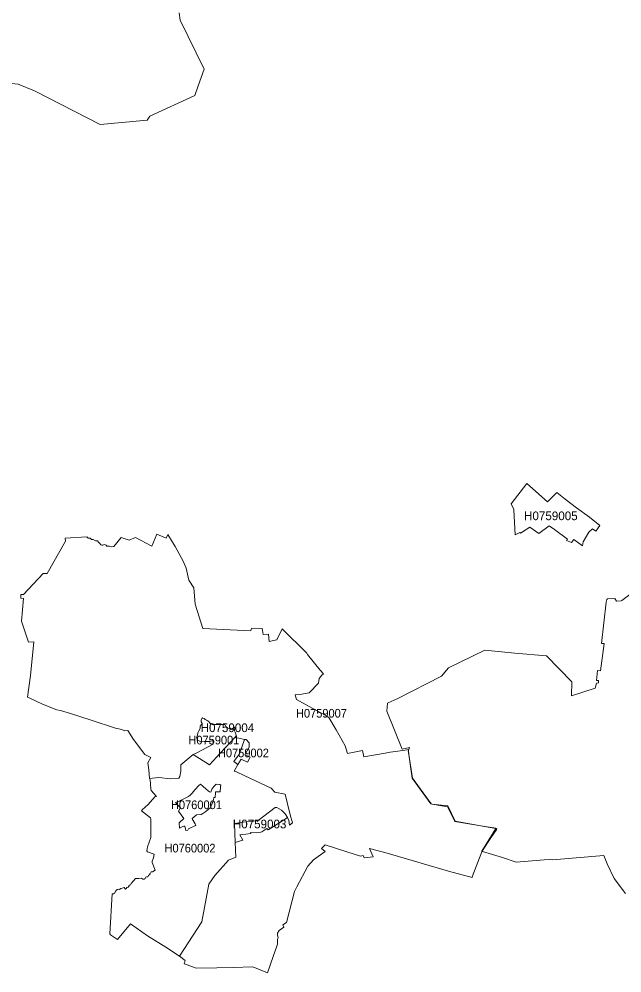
# Model space of a CAD drawing. Extents: x 369010 to 739155, y 6377141 to 6616555.
# Drawn here: x 583387 to 590326, y 6487468 to 6498445 of the extents above; entities that cross this region are included whole.
import ezdxf
from ezdxf.enums import TextEntityAlignment as Align

# ---------------------------------------------------------------- set-up
doc = ezdxf.new("R2010")
doc.units = 0
doc.header["$LTSCALE"] = 40
doc.layers.add('1', color=7, linetype='Continuous', lineweight=13)
doc.layers.add('2', color=7, linetype='Continuous')

msp = doc.modelspace()

# ---------------------------------------------------------------- linework, layer by layer
at = {"layer": '1'}
for points in [[(585231.58, 6498517.32), (585242.5, 6498433.24), (585519.56, 6497867.05), (585447.56, 6497677.38), (585409.83, 6497563.68), (584893.29, 6497327.51), (584860.52, 6497280.67), (584320.48, 6497232.18), (583566.11, 6497618.13), (583378.76, 6497695.59), (582975.43, 6497735.81), (582398.15, 6497841.89), (582346.84, 6497864.07), (582062.18, 6497886.75), (581645.27, 6497856.62), (581249.55, 6497894.19), (581086.86, 6497791.42), (580898.02, 6497675.4), (580832.32, 6497636.17)], [(583378.76, 6497695.59), (583566.11, 6497618.13), (584320.48, 6497232.18), (584860.52, 6497280.67), (584893.29, 6497327.51), (585409.83, 6497563.68), (585447.56, 6497677.38), (585519.56, 6497867.05), (585242.5, 6498433.24), (585231.58, 6498517.32)], [(584834.54, 6489980.79), (584704.45, 6490154.57), (584637.59, 6490256.18), (584605.64, 6490255.03), (584577.51, 6490264.46), (584534.81, 6490275.22), (584508, 6490281.84), (584204.46, 6490379.48), (583977.56, 6490453.3), (583865.18, 6490486.9), (583821.49, 6490496.17), (583657.8, 6490559.39), (583512.99, 6490629.06), (583485.35, 6490642.64), (583517.29, 6490889.73), (583557.34, 6491276.68), (583495.11, 6491274.7), (583414.84, 6491515.67), (583437.02, 6491778.66), (583408.88, 6491780.64), (583408.88, 6491822.85), (583439.01, 6491822.85), (583665.91, 6492064.15), (583710.43, 6492064.15), (583923.44, 6492437.86), (583918.97, 6492470.96), (584168.71, 6492488.01), (584183.44, 6492469.3), (584204.79, 6492469.3), (584220.85, 6492457.22), (584239.55, 6492454.57), (584266.36, 6492441.17), (584289.03, 6492441.17), (584301.12, 6492426.44), (584318.49, 6492410.38), (584326.6, 6492395.65), (584338.52, 6492389.03), (584350.6, 6492389.03), (584366.66, 6492398.3), (584389.49, 6492389.03), (584398.76, 6492380.92), (584426.9, 6492378.28), (584453.71, 6492372.98), (584477.21, 6492375.79), (584564.27, 6492477.58), (584653.8, 6492448.12), (584727.45, 6492477.58), (584913.48, 6492378.44), (584973.39, 6492516.47), (585079.15, 6492469.47), (585097.85, 6492513.66), (585183.58, 6492375.79), (585274.11, 6492207.64), (585310.19, 6492126.05), (585340.98, 6491989.34), (585399.9, 6491900.96), (585415.95, 6491712.79), (585501.85, 6491431.43), (586054.63, 6491405.78), (586063.73, 6491435.9), (586184.22, 6491432.92), (586196.3, 6491361.59), (586259.52, 6491364.56), (586265.48, 6491283.14), (586352.21, 6491301.18), (586415.59, 6491427.79), (586698.77, 6491149.08), (586707.71, 6491132.03), (586851.37, 6490951.96), (586892.41, 6490909.1), (586873.54, 6490895.36), (586839.62, 6490855.14), (586834.15, 6490804.33), (586724.43, 6490691.79), (586617.34, 6490671.1), (586566.37, 6490666.63), (586581.93, 6490613.18), (586726.41, 6490533.07), (586867.42, 6490455.95), (586921.87, 6490425.66), (586953.15, 6490407.79), (587038.55, 6490263.63), (587142.16, 6490081.25), (587168.97, 6489994.03), (587339.44, 6490028.78), (587353.84, 6489955.46), (587599.94, 6489998.66), (587658.7, 6490007.6), (587803.35, 6490027.13), (587872.69, 6490039.71), (587881.46, 6490063.04), (587796.06, 6490043.18), (587619.47, 6490480.61), (587626.75, 6490570.81), (587637.01, 6490576.1), (587737.64, 6490623.77), (588249.38, 6490882.78), (588331.3, 6490978.77), (588747.22, 6491182.34), (589093.78, 6491148.42)], [(585288.84, 6487581.97), (585290.83, 6487577.5), (585288.84, 6487574.03), (585292.48, 6487573.53), (585427.37, 6487522.22), (585662.06, 6487526.36), (585852.72, 6487529.84), (586077.14, 6487536.62), (586246.62, 6487467.94), (586311, 6487658.27), (586354.69, 6487774.29), (586361.81, 6487799.28), (586363.63, 6487819.8), (586360.15, 6487855.55), (586369.92, 6487873.42), (586360.15, 6487904.7), (586360.98, 6487927.05), (586379.18, 6487956.51), (586434.13, 6487994.08), (586423.37, 6488019.56), (586466.24, 6488047.86), (586557.43, 6488405.35), (586585.57, 6488458.98), (586711.52, 6488694.99), (586775.9, 6488769.3), (586908.47, 6488864.46), (586869.74, 6488900.71), (586911.28, 6488942.25), (587160.53, 6488860.32), (587317.92, 6488812.66), (587347.55, 6488819.78), (587359.46, 6488792.47), (587463.24, 6488803.22), (587422.02, 6488900.21), (587623.77, 6488846.92), (588330.64, 6488640.2), (588601.41, 6488567.88), (588603.56, 6488575.49), (588715.11, 6488861.81), (588715.11, 6488870.75), (588874.32, 6489129.43), (588680.68, 6489164.69), (588401.15, 6489211.36), (588317.57, 6489381.16), (588143.62, 6489410.62), (588131.37, 6489412.11), (588130.88, 6489412.78), (588128.23, 6489413.27), (587910.59, 6489708.37), (587873.52, 6489982.44), (587867.23, 6490024.81), (587872.69, 6490039.71), (587803.35, 6490027.13), (587658.7, 6490007.6), (587599.94, 6489998.66), (587353.84, 6489955.46), (587339.44, 6490028.78), (587168.97, 6489994.03), (587142.16, 6490081.25), (587038.55, 6490263.63), (586953.15, 6490407.79), (586921.87, 6490425.66), (586867.42, 6490455.95), (586726.41, 6490533.07), (586581.93, 6490613.18), (586566.37, 6490666.63), (586617.34, 6490671.1), (586724.43, 6490691.79), (586834.15, 6490804.33), (586839.62, 6490855.14), (586873.54, 6490895.36), (586892.41, 6490909.1), (586851.37, 6490951.96), (586707.71, 6491132.03), (586698.77, 6491149.08), (586415.59, 6491427.79), (586352.21, 6491301.18), (586265.48, 6491283.14), (586259.52, 6491364.56), (586196.3, 6491361.59), (586184.22, 6491432.92), (586063.73, 6491435.9), (586054.63, 6491405.78), (585501.85, 6491431.43), (585415.95, 6491712.79), (585399.9, 6491900.96), (585340.98, 6491989.34), (585310.19, 6492126.05), (585274.11, 6492207.64), (585183.58, 6492375.79), (585097.85, 6492513.66), (585079.15, 6492469.47), (584973.39, 6492516.47), (584913.48, 6492378.44), (584727.45, 6492477.58), (584653.8, 6492448.12), (584564.27, 6492477.58), (584477.21, 6492375.79), (584453.71, 6492372.98), (584426.9, 6492378.28)], [(584426.9, 6492378.28), (584398.76, 6492380.92), (584389.49, 6492389.03), (584366.66, 6492398.3), (584350.6, 6492389.03), (584338.52, 6492389.03), (584326.6, 6492395.65), (584318.49, 6492410.38), (584301.12, 6492426.44), (584289.03, 6492441.17), (584266.36, 6492441.17), (584239.55, 6492454.57), (584220.85, 6492457.22), (584204.79, 6492469.3), (584183.44, 6492469.3), (584168.71, 6492488.01), (583918.97, 6492470.96), (583923.44, 6492437.86), (583710.43, 6492064.15), (583665.91, 6492064.15), (583439.01, 6491822.85), (583408.88, 6491822.85), (583408.88, 6491780.64), (583437.02, 6491778.66), (583414.84, 6491515.67), (583495.11, 6491274.7), (583557.34, 6491276.68), (583517.29, 6490889.73), (583485.35, 6490642.64), (583512.99, 6490629.06), (583657.8, 6490559.39), (583821.49, 6490496.17), (583865.18, 6490486.9), (583977.56, 6490453.3), (584204.46, 6490379.48), (584508, 6490281.84), (584534.81, 6490275.22), (584577.51, 6490264.46), (584605.64, 6490255.03), (584637.59, 6490256.18), (584704.45, 6490154.57), (584834.54, 6489980.79), (584905.21, 6489948.18), (584870.62, 6489887.11), (584882.2, 6489803.7), (584890.14, 6489706.71)], [(590416.32, 6491821.52), (590325.63, 6491752.84), (590315.86, 6491748.7), (590264.56, 6491747.38), (590242.54, 6491777.5), (590160.29, 6491773.03), (590153.67, 6491766.24), (590146.05, 6491733.14), (590090.61, 6491259.64), (590120.4, 6491257.32), (590080.52, 6490945.34), (590046.42, 6490947.66), (590032.68, 6490834.12), (590056.68, 6490834.46), (590056.19, 6490807.31), (590032.52, 6490803.67), (590018.45, 6490746.24), (589743.55, 6490656.7), (589750, 6490819.23), (589457.72, 6491118.29), (589093.78, 6491148.42), (588747.22, 6491182.34), (588331.3, 6490978.77), (588249.38, 6490882.78), (587737.64, 6490623.77), (587637.01, 6490576.1), (587626.75, 6490570.81), (587619.47, 6490480.61), (587796.06, 6490043.18), (587881.46, 6490063.04), (587872.69, 6490039.71), (587873.02, 6490039.71), (587867.73, 6490025.47), (587873.52, 6489982.44), (587914.23, 6489707.7), (588130.88, 6489412.78), (588143.62, 6489410.62), (588322.7, 6489389.44), (588408.43, 6489214.34), (588680.68, 6489164.69), (588875.98, 6489132.08), (588874.32, 6489129.43), (588877.96, 6489128.77), (588885.91, 6489122.81), (588818.88, 6489023.68), (588720.9, 6488875.88), (588720.24, 6488865.12), (588949.96, 6488794.45), (589110.33, 6488744.14), (589429.42, 6488768.14), (589507.54, 6488772.94), (589525.08, 6488770.79), (590118.08, 6488820.44), (590154.83, 6488721.47), (590235.92, 6488555.47), (590368.66, 6488381.69)], [(589093.78, 6491148.42), (589457.72, 6491118.29), (589750, 6490819.23), (589743.55, 6490656.7), (590018.45, 6490746.24), (590032.52, 6490803.67), (590056.19, 6490807.31), (590056.68, 6490834.46), (590032.68, 6490834.12), (590046.42, 6490947.66), (590080.52, 6490945.34), (590120.4, 6491257.32), (590090.61, 6491259.64), (590146.05, 6491733.14), (590153.67, 6491766.24), (590160.29, 6491773.03), (590242.54, 6491777.5), (590264.56, 6491747.38), (590315.86, 6491748.7), (590325.63, 6491752.84), (590416.32, 6491821.52)], [(584890.14, 6489706.71), (584994.08, 6489716.14), (585128.47, 6489703.24), (585225.29, 6489709.86), (585237.37, 6489729.55), (585249.12, 6489791.45), (585250.45, 6489862.62), (585389.47, 6489981.78), (585425.88, 6489997.5), (585620.84, 6490099.62), (585620.02, 6490112.2), (585616.87, 6490143.64), (585581.45, 6490132.39), (585517.9, 6490129.41), (585478.51, 6490126.43), (585446.57, 6490147.78), (585431.34, 6490173.6), (585440.28, 6490203.06), (585445.58, 6490229.7), (585451.04, 6490246.75), (585471.39, 6490280.51), (585472.39, 6490306.5), (585492.91, 6490338.61), (585481.32, 6490358.13), (585484.8, 6490378.66), (585498.21, 6490408.12), (585503.5, 6490398.19), (585516.08, 6490395.54), (585527.5, 6490383.95), (585542.73, 6490377.83), (585556.63, 6490367.9), (585569.04, 6490363.43), (585580.63, 6490348.37), (585586.92, 6490337.61), (585595.85, 6490338.61), (585611.91, 6490327.02), (585739.35, 6490326.03), (585756.89, 6490326.03), (585767.48, 6490305.5), (585785.36, 6490289.45), (585806.71, 6490278.86), (585825.41, 6490270.75), (585840.63, 6490267.27), (585848.58, 6490278.86), (585856.69, 6490284.98), (585863.8, 6490290.44), (585869.1, 6490291.27), (585874.4, 6490276.21), (585864.63, 6490261.81), (585872.74, 6490240.46), (585883.33, 6490219.11), (585887.8, 6490197.76), (585877.04, 6490185.18), (585886.31, 6490174.09), (585915.11, 6490170.12), (585982.97, 6490152.41), (585999.35, 6490154.57), (586036.26, 6490116.33), (586036.09, 6490065.36), (585987.1, 6489979.63), (586046.69, 6489951), (586015.57, 6489894.72), (585943.08, 6489929.31), (585905.68, 6489867.58), (585861.65, 6489790.79), (585882.67, 6489787.64), (585987.44, 6489737.16), (586289.98, 6489593.51), (586332.51, 6489547), (586448.7, 6489524.82), (586507.28, 6489285.34), (586534.1, 6489193.48), (586499.01, 6489166.84), (586492.72, 6489221.29), (586476.5, 6489257.86), (586459.78, 6489244.96), (586255.88, 6489112.88), (586239.66, 6489130.76), (586215.5, 6489112.88), (586180.41, 6489092.19), (586168, 6489087.89), (586145.99, 6489082.1), (586116.36, 6489078.95), (586052.48, 6489084.42), (586053.47, 6489071.01), (585998.86, 6489064.39), (585927.69, 6489058.93), (585963.11, 6488994.38), (585875.89, 6488967.9), (585882.34, 6488801.9), (585796.94, 6488766.98), (585641.53, 6488588.24), (585571.52, 6488490.92), (585490.1, 6488055.48), (585232.9, 6487659.76), (585299.77, 6487611.93), (585296.13, 6487604.64), (585294.31, 6487596.37), (585290.83, 6487588.59), (585288.84, 6487581.97)], [(585877.04, 6490185.18), (585706.24, 6489999.16), (585578.97, 6489864.27), (585389.47, 6489981.78), (585250.45, 6489862.62), (585249.12, 6489791.45), (585237.37, 6489729.55), (585225.29, 6489709.86), (585128.47, 6489703.24), (584994.08, 6489716.14), (584890.14, 6489706.71), (584890.14, 6489706.21), (584889.98, 6489706.71), (584894.61, 6489690.66), (584902.06, 6489587.71), (584908.68, 6489567.36), (584968.76, 6489496.69), (584950.72, 6489493.05), (584873.76, 6489405), (584802.26, 6489345.58), (584795.97, 6489335.15), (584901.9, 6489254.22), (584905.37, 6489238.5), (584903.55, 6489026.16), (584865.15, 6488917.42), (584858.86, 6488873.9), (584865.65, 6488860.82), (584941.78, 6488833.68), (584935, 6488793.63), (584918.61, 6488753.74), (584919.77, 6488738.51), (584953.86, 6488650.8), (584923.25, 6488630.27), (584907.52, 6488629.94), (584901.73, 6488617.69), (584893.29, 6488610.25), (584891.63, 6488599.49), (584881.21, 6488593.53), (584878.23, 6488588.24), (584869.46, 6488574.17), (584853.4, 6488574), (584846.12, 6488568.87), (584837.02, 6488552.82), (584825.6, 6488545.7), (584811.86, 6488547.19), (584801.77, 6488553.98), (584791.01, 6488557.95), (584764.2, 6488554.97), (584741.36, 6488555.47), (584728.45, 6488553.81), (584676.81, 6488498.04), (584669.53, 6488482.31), (584658.27, 6488477.84), (584641.89, 6488453.35), (584627.32, 6488450.54), (584620.37, 6488437.79), (584613.42, 6488431.83), (584607.13, 6488434.32), (584596.04, 6488451.2), (584573.54, 6488441.6), (584557.81, 6488440.94), (584543.41, 6488429.35), (584527.36, 6488432.83), (584518.26, 6488429.35), (584509.98, 6488418.76), (584499.89, 6488414.46), (584486.31, 6488384.33), (584472.91, 6488378.38), (584457.02, 6488377.05), (584433.85, 6487915.96), (584439.15, 6487907.85), (584518.59, 6487854.22), (584670.69, 6488032.47), (584865.65, 6487892.95), (585075.51, 6487763.03), (585232.9, 6487659.76), (585490.1, 6488055.48), (585571.52, 6488490.92), (585641.53, 6488588.24), (585796.94, 6488766.98), (585882.34, 6488801.9), (585875.89, 6488967.9), (585867.28, 6489189.18), (585964.76, 6489202.75), (586123.65, 6489218.81), (586134.9, 6489211.36), (586138.87, 6489221.29), (586335.82, 6489373.55), (586354.85, 6489371.23), (586406.16, 6489339.79), (586448.2, 6489298.91), (586476.5, 6489257.86), (586492.72, 6489221.29), (586499.01, 6489166.84), (586534.1, 6489193.48), (586507.28, 6489285.34), (586448.7, 6489524.82), (586332.51, 6489547), (586289.98, 6489593.51), (585987.44, 6489737.16)], [(585987.44, 6489737.16), (585882.67, 6489787.64), (585861.65, 6489790.79), (585905.68, 6489867.58), (585860.16, 6489899.19), (585925.04, 6489990.39), (585982.97, 6490152.41), (585915.11, 6490170.12), (585886.31, 6490174.09), (585877.04, 6490185.18)], [(586869.74, 6488900.71), (586908.47, 6488864.46), (586775.9, 6488769.3), (586711.52, 6488694.99), (586585.57, 6488458.98), (586557.43, 6488405.35), (586466.24, 6488047.86), (586423.37, 6488019.56), (586434.13, 6487994.08), (586379.18, 6487956.51), (586360.98, 6487927.05), (586360.15, 6487904.7), (586369.92, 6487873.42), (586360.15, 6487855.55), (586363.63, 6487819.8), (586361.81, 6487799.28), (586354.69, 6487774.29), (586311, 6487658.27), (586246.62, 6487467.94), (586077.14, 6487536.62), (585852.72, 6487529.84), (585662.06, 6487526.36), (585427.37, 6487522.22), (585292.48, 6487573.53), (585288.84, 6487574.03), (585290.83, 6487577.5), (585288.84, 6487581.97), (585290.83, 6487588.59), (585294.31, 6487596.37), (585296.13, 6487604.64), (585299.77, 6487611.93), (585232.9, 6487659.76), (585075.51, 6487763.03), (584865.65, 6487892.95), (584670.69, 6488032.47), (584518.59, 6487854.22), (584439.15, 6487907.85), (584433.85, 6487915.96), (584457.02, 6488377.05), (584472.91, 6488378.38), (584486.31, 6488384.33), (584499.89, 6488414.46), (584509.98, 6488418.76), (584518.26, 6488429.35), (584527.36, 6488432.83), (584543.41, 6488429.35), (584557.81, 6488440.94), (584573.54, 6488441.6), (584596.04, 6488451.2), (584607.13, 6488434.32), (584613.42, 6488431.83), (584620.37, 6488437.79), (584627.32, 6488450.54), (584641.89, 6488453.35), (584658.27, 6488477.84), (584669.53, 6488482.31), (584676.81, 6488498.04), (584728.45, 6488553.81), (584741.36, 6488555.47), (584764.2, 6488554.97), (584791.01, 6488557.95), (584801.77, 6488553.98), (584811.86, 6488547.19), (584825.6, 6488545.7), (584837.02, 6488552.82), (584846.12, 6488568.87), (584853.4, 6488574), (584869.46, 6488574.17), (584878.23, 6488588.24), (584881.21, 6488593.53), (584891.63, 6488599.49), (584893.29, 6488610.25), (584901.73, 6488617.69), (584907.52, 6488629.94), (584923.25, 6488630.27), (584953.86, 6488650.8), (584919.77, 6488738.51), (584918.61, 6488753.74), (584935, 6488793.63), (584941.78, 6488833.68), (584865.65, 6488860.82), (584858.86, 6488873.9), (584865.15, 6488917.42), (584903.55, 6489026.16), (584905.37, 6489238.5), (584901.9, 6489254.22), (584795.97, 6489335.15), (584802.26, 6489345.58), (584873.76, 6489405), (584950.72, 6489493.05), (584968.76, 6489496.69), (584908.68, 6489567.36), (584902.06, 6489587.71), (584894.61, 6489690.66), (584889.98, 6489706.71), (584890.14, 6489706.71), (584882.2, 6489803.7), (584870.62, 6489887.11), (584905.21, 6489948.18), (584834.54, 6489980.79)], [(590368.66, 6488381.69), (590235.92, 6488555.47), (590154.83, 6488721.47), (590118.08, 6488820.44), (589525.08, 6488770.79), (589507.54, 6488772.94), (589429.42, 6488768.14), (589110.33, 6488744.14), (588949.96, 6488794.45), (588720.24, 6488865.12), (588720.9, 6488875.88), (588818.88, 6489023.68), (588885.91, 6489122.81), (588877.96, 6489128.77), (588874.32, 6489129.43), (588715.11, 6488870.75), (588715.11, 6488861.81), (588603.56, 6488575.49), (588601.41, 6488567.88), (588330.64, 6488640.2), (587623.77, 6488846.92), (587422.02, 6488900.21), (587463.24, 6488803.22), (587359.46, 6488792.47), (587347.55, 6488819.78), (587317.92, 6488812.66), (587160.53, 6488860.32), (586911.28, 6488942.25), (586869.74, 6488900.71)]]:
    msp.add_lwpolyline(points, dxfattribs=at)
for points in [[(589232.47, 6493099.54), (589467.32, 6492889.52), (589576.89, 6492995.11), (589673.38, 6492921.63), (589802.14, 6492820.5), (589954.24, 6492712.26), (590070.25, 6492615.11), (590026.4, 6492550.07), (589985.35, 6492576.88), (589946.79, 6492538.48), (589879.76, 6492430.24), (589870.82, 6492383.57), (589771.52, 6492457.06), (589744.71, 6492420.31), (589689.76, 6492444.64), (589697.7, 6492459.7), (589551.56, 6492571.25), (589487.18, 6492613.46), (589368.02, 6492523.09), (589264.08, 6492596.74), (589156.67, 6492530.04), (589150.22, 6492534.84), (589098.25, 6492510.35), (589081.04, 6492797.66), (589082.86, 6492799.48), (589049.92, 6492866.18)], [(589232.47, 6493099.54), (589049.92, 6492866.18), (589082.86, 6492799.48), (589081.04, 6492797.66), (589098.25, 6492510.35), (589150.22, 6492534.84), (589156.67, 6492530.04), (589264.08, 6492596.74), (589368.02, 6492523.09), (589487.18, 6492613.46), (589551.56, 6492571.25), (589697.7, 6492459.7), (589689.76, 6492444.64), (589744.71, 6492420.31), (589771.52, 6492457.06), (589870.82, 6492383.57), (589879.76, 6492430.24), (589946.79, 6492538.48), (589985.35, 6492576.88), (590026.4, 6492550.07), (590070.25, 6492615.11), (589954.24, 6492712.26), (589802.14, 6492820.5), (589673.38, 6492921.63), (589576.89, 6492995.11), (589467.32, 6492889.52)], [(585389.47, 6489981.78), (585578.97, 6489864.27), (585706.24, 6489999.16), (585877.04, 6490185.18), (585887.8, 6490197.76), (585883.33, 6490219.11), (585872.74, 6490240.46), (585864.63, 6490261.81), (585874.4, 6490276.21), (585869.1, 6490291.27), (585863.8, 6490290.44), (585856.69, 6490284.98), (585848.58, 6490278.86), (585840.63, 6490267.27), (585825.41, 6490270.75), (585806.71, 6490278.86), (585785.36, 6490289.45), (585767.48, 6490305.5), (585756.89, 6490326.03), (585739.35, 6490326.03), (585611.91, 6490327.02), (585595.85, 6490338.61), (585586.92, 6490337.61), (585580.63, 6490348.37), (585569.04, 6490363.43), (585556.63, 6490367.9), (585542.73, 6490377.83), (585527.5, 6490383.95), (585516.08, 6490395.54), (585503.5, 6490398.19), (585498.21, 6490408.12), (585484.8, 6490378.66), (585481.32, 6490358.13), (585492.91, 6490338.61), (585472.39, 6490306.5), (585471.39, 6490280.51), (585451.04, 6490246.75), (585445.58, 6490229.7), (585440.28, 6490203.06), (585431.34, 6490173.6), (585446.57, 6490147.78), (585478.51, 6490126.43), (585517.9, 6490129.41), (585581.45, 6490132.39), (585616.87, 6490143.64), (585620.02, 6490112.2), (585620.84, 6490099.62), (585425.88, 6489997.5)], [(585982.97, 6490152.41), (585925.04, 6489990.39), (585860.16, 6489899.19), (585905.68, 6489867.58), (585943.08, 6489929.31), (586015.57, 6489894.72), (586046.69, 6489951), (585987.1, 6489979.63), (586036.09, 6490065.36), (586036.26, 6490116.33), (585999.35, 6490154.57)], [(585473.71, 6489640.68), (585456.66, 6489623.13), (585411.32, 6489574.47), (585379.04, 6489538.23), (585357.69, 6489515.06), (585337.17, 6489498.67), (585297.95, 6489477.65), (585274.44, 6489465.74), (585253.09, 6489455.15), (585235.72, 6489445.55), (585188.22, 6489430.49), (585211.39, 6489403.34), (585246.31, 6489365.94), (585242.34, 6489362.3), (585223.8, 6489330.36), (585283.38, 6489244.96), (585231.74, 6489196.79), (585232.57, 6489135.39), (585272.46, 6489152.6), (585284.21, 6489157.07), (585296.13, 6489158.4), (585305.39, 6489108.25), (585328.07, 6489112.22), (585337.17, 6489124.96), (585418.43, 6489165.84), (585423.56, 6489168.16), (585413.47, 6489184.05), (585390.13, 6489220.29), (585390.63, 6489222.12), (585384.5, 6489234.53), (585378.22, 6489245.95), (585385, 6489250.09), (585396.92, 6489260.51), (585430.52, 6489288.48), (585483.31, 6489292.62), (585500.69, 6489303.21), (585537.6, 6489326.38), (585564.24, 6489347.07), (585578.48, 6489362.46), (585585.76, 6489360.15), (585589.4, 6489367.92), (585610.75, 6489421.71), (585619.19, 6489434.29), (585623.33, 6489465.08), (585626.8, 6489464.58), (585629.95, 6489487.91), (585642.53, 6489487.42), (585648.81, 6489539.88), (585648.65, 6489550.14), (585700.78, 6489550.64), (585707.4, 6489607.74), (585709.72, 6489627.6), (585699.62, 6489635.71), (585656.59, 6489640.18), (585646.33, 6489634.05), (585627.8, 6489613.53), (585604.96, 6489581.59), (585594.03, 6489546.83), (585578.14, 6489552.96), (585566.56, 6489558.75), (585558.62, 6489565.7), (585541.57, 6489581.59), (585502.01, 6489615.85)], [(585699.62, 6489635.71), (585709.72, 6489627.6), (585707.4, 6489607.74), (585700.78, 6489550.64), (585648.65, 6489550.14), (585648.81, 6489539.88), (585642.53, 6489487.42), (585629.95, 6489487.91), (585626.8, 6489464.58), (585623.33, 6489465.08), (585619.19, 6489434.29), (585610.75, 6489421.71), (585589.4, 6489367.92), (585585.76, 6489360.15), (585578.48, 6489362.46), (585564.24, 6489347.07), (585537.6, 6489326.38), (585500.69, 6489303.21), (585483.31, 6489292.62), (585430.52, 6489288.48), (585396.92, 6489260.51), (585385, 6489250.09), (585378.22, 6489245.95), (585384.5, 6489234.53), (585390.63, 6489222.12), (585390.13, 6489220.29), (585413.47, 6489184.05), (585423.56, 6489168.16), (585418.43, 6489165.84), (585337.17, 6489124.96), (585328.07, 6489112.22), (585305.39, 6489108.25), (585296.13, 6489158.4), (585284.21, 6489157.07), (585272.46, 6489152.6), (585232.57, 6489135.39), (585231.74, 6489196.79), (585283.38, 6489244.96), (585223.8, 6489330.36), (585242.34, 6489362.3), (585246.31, 6489365.94), (585211.39, 6489403.34), (585188.22, 6489430.49), (585235.72, 6489445.55), (585253.09, 6489455.15), (585274.44, 6489465.74), (585297.95, 6489477.65), (585337.17, 6489498.67), (585357.69, 6489515.06), (585379.04, 6489538.23), (585411.32, 6489574.47), (585456.66, 6489623.13), (585473.71, 6489640.68), (585502.01, 6489615.85), (585541.57, 6489581.59), (585558.62, 6489565.7), (585566.56, 6489558.75), (585578.14, 6489552.96), (585594.03, 6489546.83), (585604.96, 6489581.59), (585627.8, 6489613.53), (585646.33, 6489634.05), (585656.59, 6489640.18)], [(585875.89, 6488967.9), (585963.11, 6488994.38), (585927.69, 6489058.93), (585998.86, 6489064.39), (586053.47, 6489071.01), (586052.48, 6489084.42), (586116.36, 6489078.95), (586145.99, 6489082.1), (586168, 6489087.89), (586180.41, 6489092.19), (586215.5, 6489112.88), (586239.66, 6489130.76), (586255.88, 6489112.88), (586459.78, 6489244.96), (586476.5, 6489257.86), (586448.2, 6489298.91), (586406.16, 6489339.79), (586354.85, 6489371.23), (586335.82, 6489373.55), (586138.87, 6489221.29), (586134.9, 6489211.36), (586123.65, 6489218.81), (585964.76, 6489202.75), (585867.28, 6489189.18)]]:
    msp.add_lwpolyline(points, close=True, dxfattribs=at)

# ---------------------------------------------------------------- texts
at = {"layer": '2'}
for s, p in [('H0759005', (589507.91, 6492678.22)), ('H0759004', (585785.35, 6490239.45)), ('H0759003', (586155.97, 6489131.76))]:
    msp.add_text(s, height=100, dxfattribs=at).set_placement(p, align=Align.CENTER)
at = {"layer": '2', "width": 0.95}
for s, p in [('H0759007', (586867.41, 6490405.95)), ('H0759001', (585629.44, 6490097.55)), ('H0759002', (585969.4, 6489949.34)), ('H0760001', (585428.54, 6489352.51)), ('H0760002', (585354.43, 6488854.18))]:
    msp.add_text(s, height=100, dxfattribs=at).set_placement(p, align=Align.CENTER)

doc.saveas('drawing.dxf')
